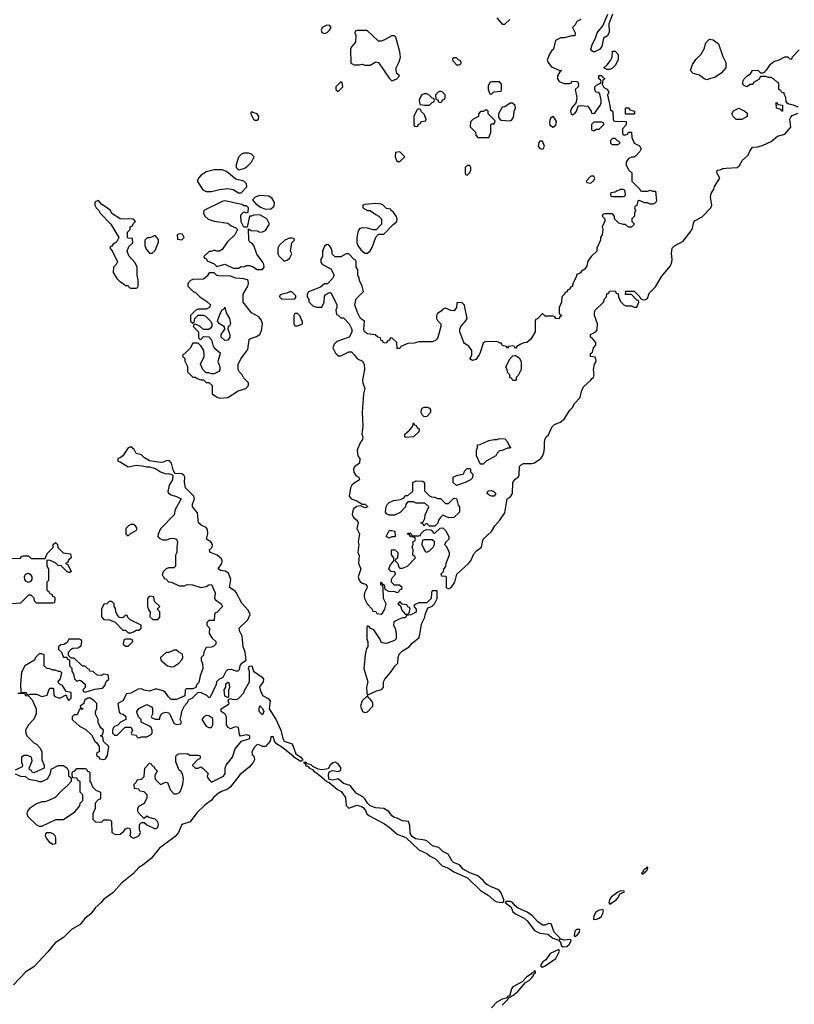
# Model space of a CAD drawing. Header units: inches. Extents: x 2380249 to 2585472, y 382747 to 546448.
# Tile 393 of 626: x 2493044 to 2498801, y 455175 to 462488. Entities that reach past the tile are written whole.
import ezdxf

# ---------------------------------------------------------------- set-up
doc = ezdxf.new("R2010")
doc.units = ezdxf.units.IN
doc.header["$MEASUREMENT"] = 0
doc.layers.add('C4495', color=7, linetype='Continuous')
doc.layers.add('C4496', color=7, linetype='Continuous')

msp = doc.modelspace()

# ---------------------------------------------------------------- linework, layer by layer
at = {"layer": 'C4495', "color": 4, "elevation": 48}
for points in [[(2494257.3, 460000), (2494254, 459990), (2494271.6, 459971.6), (2494272.7, 459952.7), (2494291.6, 459911.6), (2494292.7, 459872.7), (2494330, 459834), (2494350, 459834), (2494363.6, 459823.6), (2494390, 459814), (2494410, 459814), (2494430, 459794), (2494450, 459794), (2494474, 459770), (2494474, 459710), (2494506.4, 459686.4), (2494530, 459678), (2494590, 459681), (2494669.1, 459730.9), (2494726, 459750), (2494746, 459770), (2494746, 459790), (2494710, 459826), (2494698, 459850), (2494678, 459870), (2494668, 459890), (2494668.7, 459928.7), (2494690, 459972), (2494710.7, 460000)], [(2494531, 460000), (2494518, 459950), (2494532, 459910), (2494531.6, 459888.4), (2494523.6, 459876.4), (2494490, 459858), (2494470, 459858), (2494450, 459866), (2494430, 459866), (2494406, 459890), (2494388, 459930), (2494414.6, 459985.4), (2494414.4, 460000)], [(2495404.5, 460000), (2495412.7, 459992.7), (2495430, 459992), (2495446, 460000)], [(2495529.5, 460000), (2495556, 459970), (2495592.4, 459952.4), (2495603.8, 459930), (2495606, 459890), (2495591.7, 459810), (2495593.7, 459790), (2495610.5, 459750), (2495599.3, 459710), (2495590.6, 459570), (2495594, 459470), (2495588, 459410), (2495595.5, 459390), (2495593, 459370), (2495574.1, 459345.9), (2495552.4, 459290), (2495556.3, 459250), (2495573.1, 459230), (2495570, 459194), (2495533.3, 459166.7), (2495524.9, 459150), (2495527.1, 459127.1), (2495543.7, 459103.7), (2495564.9, 459090), (2495570.3, 459070), (2495530, 459046), (2495512.4, 459030), (2495502.4, 459010), (2495493.4, 458950), (2495508.3, 458928.3), (2495550, 458915.5), (2495590, 458890.8), (2495612, 458890), (2495632, 458870), (2495610, 458862), (2495576.4, 458876.4), (2495550, 458873.2), (2495525.8, 458854.2), (2495517, 458830), (2495515.3, 458810), (2495519.9, 458799.9), (2495527.7, 458787.7), (2495550.6, 458770), (2495557.4, 458757.4), (2495559.5, 458750), (2495550.4, 458710), (2495570.6, 458670), (2495560.4, 458610), (2495564.9, 458590), (2495556.4, 458530), (2495567.9, 458507.9), (2495561.1, 458450), (2495579.1, 458410), (2495559.5, 458350), (2495566.3, 458326.3), (2495574.9, 458314.9), (2495590, 458303.8), (2495614.6, 458294.6), (2495623.5, 458283.5), (2495626.8, 458270), (2495606.8, 458230), (2495604, 458210), (2495607.7, 458190), (2495627.3, 458150), (2495664.7, 458110), (2495670, 458094), (2495691.6, 458091.6), (2495698, 458078), (2495730, 458072), (2495740.4, 458079.6), (2495758, 458110), (2495768, 458150), (2495748, 458190), (2495746, 458270), (2495742, 458282), (2495728, 458290), (2495728.7, 458311.3), (2495734, 458310), (2495738, 458298), (2495754, 458290), (2495758, 458258), (2495784.7, 458244.7), (2495830, 458242), (2495850, 458234), (2495862, 458238), (2495870, 458254), (2495882, 458258), (2495886, 458270), (2495867.3, 458287.3), (2495828.7, 458288.7), (2495808, 458310), (2495808, 458330), (2495814.6, 458345.4), (2495838, 458370), (2495838, 458378), (2495830, 458386), (2495806, 458390), (2495788.7, 458410), (2495800.2, 458439.8), (2495826, 458470), (2495826, 458490), (2495807.3, 458512.7), (2495808, 458550), (2495831.6, 458551.6), (2495854, 458530), (2495851.6, 458488.4), (2495838, 458482), (2495834, 458470), (2495854, 458450), (2495862, 458422), (2495870, 458414), (2495890, 458414), (2495926, 458430), (2495986, 458490), (2495982, 458502), (2495966, 458510), (2495968, 458550), (2495962, 458570), (2495968, 458590), (2495966, 458610), (2495982, 458618), (2495986, 458630), (2495982, 458642), (2495950, 458646), (2495942, 458662), (2495927.3, 458667.3), (2495930, 458674), (2495950, 458674), (2495958, 458658), (2495970, 458654), (2496010, 458654), (2496022, 458658), (2496026, 458670), (2496050, 458694), (2496070, 458702), (2496099.6, 458699.6), (2496112.7, 458692.7), (2496118, 458678), (2496130, 458674), (2496168, 458712), (2496190, 458714), (2496210, 458694), (2496234, 458650), (2496234, 458630), (2496211.6, 458608.4), (2496202, 458590), (2496215.3, 458575.3), (2496236, 458530), (2496236, 458510), (2496211.3, 458450), (2496210, 458426), (2496194, 458410), (2496192.7, 458387.3), (2496174, 458370), (2496178, 458358), (2496210, 458354), (2496214, 458350), (2496214, 458270), (2496230, 458262), (2496250, 458272), (2496277.2, 458310), (2496294, 458370), (2496379.3, 458450), (2496396, 458470), (2496419.5, 458520.5), (2496438, 458542), (2496476, 458570), (2496488, 458630), (2496550, 458686), (2496576, 458730), (2496612.3, 458770), (2496650, 458826), (2496668, 458930), (2496690, 458942), (2496708, 458970), (2496708.7, 459050), (2496725.6, 459074.4), (2496748, 459090), (2496756.4, 459103.6), (2496758, 459170), (2496770, 459182), (2496788.9, 459191.1), (2496850, 459191.3), (2496870, 459196), (2496917.2, 459230), (2496930, 459246), (2496939.5, 459270), (2496945.2, 459305.2), (2496944, 459350), (2496950, 459374), (2496958, 459390), (2496974, 459406), (2496998, 459462), (2497018.4, 459481.6), (2497061.2, 459498.8), (2497090, 459522), (2497132.9, 459587.1), (2497155.3, 459610), (2497164, 459636), (2497210, 459681), (2497223.1, 459736.9), (2497236.4, 459763.6), (2497290, 459812), (2497296, 459824), (2497308, 459830), (2497313.2, 459850), (2497308, 459890), (2497315.3, 459930), (2497328, 459950), (2497327.3, 459967.3), (2497322, 459982), (2497290, 459986), (2497286, 459990), (2497286, 460000)], [(2496458, 460000), (2496434.8, 459965.2), (2496410, 459958), (2496388.7, 459968.7), (2496404.7, 459995.3), (2496404.7, 460000)], [(2492930, 458486), (2493050, 458488), (2493058, 458502), (2493070, 458506), (2493110, 458506), (2493130, 458486), (2493234, 458486), (2493250, 458526), (2493292.7, 458567.3), (2493294, 458590), (2493310, 458606), (2493326, 458590), (2493327.3, 458567.3), (2493367.3, 458527.3), (2493422, 458522), (2493426, 458490), (2493407.3, 458472.7), (2493402, 458458), (2493386, 458450), (2493402, 458442), (2493426, 458390), (2493418, 458382), (2493410, 458382), (2493394, 458390), (2493352.7, 458432.7), (2493330, 458434), (2493310, 458454), (2493271.6, 458471.6), (2493246, 458474), (2493247.3, 458432.7), (2493258, 458410), (2493258, 458322), (2493246, 458310), (2493246, 458250), (2493262, 458242), (2493267.3, 458227.3), (2493282, 458222), (2493287.3, 458207.3), (2493302, 458202), (2493306, 458190), (2493302, 458158), (2493290, 458154), (2493170, 458154), (2493154, 458170), (2493152.7, 458192.7), (2493130, 458214), (2493110, 458214), (2493050, 458154), (2492986, 458150)], [(2493010, 456886), (2493050, 456868.7), (2493087.3, 456867.3), (2493110, 456846), (2493170, 456838), (2493188.9, 456828.9), (2493210, 456828.7), (2493252, 456850), (2493274, 456890), (2493278, 456922), (2493330, 456948), (2493370, 456948), (2493398, 456930), (2493406, 456910), (2493406, 456870), (2493422, 456862), (2493426, 456850), (2493426, 456830), (2493400.4, 456799.6), (2493356.4, 456763.6), (2493308.9, 456711.1), (2493254.6, 456685.4), (2493230, 456678), (2493210, 456678), (2493170, 456664.7), (2493118, 456630), (2493102, 456610), (2493098, 456590), (2493106, 456570), (2493170, 456508), (2493190, 456498), (2493210, 456498), (2493312.7, 456547.3), (2493370, 456548.7), (2493454.4, 456605.6), (2493492, 456650), (2493494, 456670), (2493514, 456690), (2493514, 456730), (2493494, 456750), (2493494, 456830), (2493478, 456838), (2493470, 456854), (2493438, 456858), (2493434, 456890), (2493438, 456902), (2493452.7, 456907.3), (2493470, 456926), (2493530, 456926), (2493542, 456922), (2493547.3, 456907.3), (2493562, 456902), (2493566, 456890), (2493566, 456830), (2493576.4, 456816.4), (2493586, 456790), (2493610, 456766), (2493646, 456750), (2493646, 456710), (2493642, 456698), (2493627.3, 456692.7), (2493606, 456670), (2493606, 456630), (2493588, 456590), (2493588, 456550), (2493608, 456530), (2493652, 456528), (2493670, 456546), (2493710, 456546), (2493722, 456542), (2493726, 456530), (2493728, 456450), (2493756.4, 456436.4), (2493790, 456438), (2493818.8, 456461.2), (2493830, 456478), (2493850, 456486), (2493862, 456482), (2493868, 456450), (2493862, 456430), (2493870, 456418), (2493890, 456409), (2493910, 456415.3), (2493932, 456430), (2493942, 456450), (2493934, 456470), (2493934, 456510), (2493950, 456526), (2493970, 456526), (2493988.4, 456508.4), (2494050, 456478), (2494070, 456488), (2494076, 456510), (2494071, 456530), (2494050.6, 456550.6), (2494003.6, 456563.6), (2493990, 456572), (2493970, 456554), (2493930, 456594), (2493922, 456610), (2493922, 456630), (2493930, 456646), (2493972, 456670), (2493991.3, 456710), (2493992, 456730), (2493970, 456754), (2493938, 456758), (2493930, 456774), (2493898, 456778), (2493894, 456810), (2493912.7, 456827.3), (2493918, 456842), (2493950, 456846), (2493970, 456866), (2493974, 456930), (2494010, 456966), (2494022, 456962), (2494026, 456950), (2494042, 456942), (2494046, 456930), (2494066, 456910), (2494048.4, 456871.6), (2494050, 456846), (2494090, 456808), (2494130, 456826), (2494142, 456822), (2494164.7, 456764.7), (2494190, 456738), (2494210, 456738), (2494231.1, 456748.9), (2494244.7, 456770), (2494258, 456810), (2494261, 456850), (2494256.9, 456876.9), (2494243.6, 456903.6), (2494230, 456914), (2494203.6, 456976.4), (2494205.4, 457014.6), (2494210, 457026), (2494225.4, 457034.6), (2494290, 457038), (2494310, 457026), (2494370, 457026), (2494382, 457022), (2494386, 457010), (2494382, 456998), (2494367.3, 456992.7), (2494328.4, 456951.6), (2494328.4, 456948.4), (2494350, 456928), (2494371.6, 456928.4), (2494390, 456938), (2494406, 456930), (2494446, 456890), (2494438, 456870), (2494440.4, 456860.4), (2494456.4, 456836.4), (2494470, 456826), (2494558, 456870), (2494571, 456890), (2494571.3, 456930), (2494578, 456950), (2494624.7, 457010), (2494646.4, 457073.6), (2494692, 457130), (2494754, 457150), (2494754, 457170), (2494730, 457176), (2494686, 457166), (2494678, 457178), (2494670, 457232), (2494644.7, 457235.3), (2494610, 457222), (2494594, 457230), (2494582, 457250), (2494582, 457310), (2494571.1, 457331.1), (2494542, 457350), (2494542, 457370), (2494596.9, 457403.1), (2494602, 457410), (2494594, 457430), (2494598, 457442), (2494610, 457446), (2494630, 457438), (2494659.6, 457440.4), (2494670, 457446), (2494710, 457488), (2494714.4, 457505.6), (2494752, 457570), (2494752, 457650), (2494744.7, 457670), (2494750, 457686), (2494770, 457688), (2494782, 457650), (2494845.3, 457605.3), (2494856.2, 457590), (2494854, 457570), (2494827.5, 457532.5), (2494832, 457510), (2494850, 457468.7), (2494890, 457446.6), (2494906.6, 457430), (2494899.3, 457370), (2494950, 457288.7), (2494984.5, 457210), (2494999.3, 457150), (2495010, 457129.2), (2495070, 457109), (2495096, 457036), (2495133.2, 457010), (2495148.7, 456990), (2495139.3, 456980.7), (2495130, 456980.7), (2495081, 457010), (2495077.3, 457017.3), (2495001.1, 457081.1), (2494954, 457110), (2494938.8, 457130), (2494930, 457162), (2494910, 457162), (2494907, 457130), (2494870, 457090.7), (2494850, 457090.7), (2494830, 457100.7), (2494810, 457104), (2494790, 457084), (2494769, 457050), (2494772.7, 457030), (2494786, 457010), (2494789.4, 456990), (2494778.4, 456970), (2494750, 456937.1), (2494680.4, 456879.6), (2494610, 456790.5), (2494590, 456773), (2494544.4, 456755.6), (2494519.6, 456740.4), (2494487.3, 456712.7), (2494470, 456690.8), (2494422.8, 456657.2), (2494361.7, 456598.3), (2494310.9, 456529.1), (2494250, 456510.8), (2494223.5, 456450), (2494199.6, 456420.4), (2494084.2, 456335.8), (2494021, 456259), (2493961.2, 456210), (2493929.7, 456190.3), (2493890, 456147.7), (2493803.6, 456076.4), (2493737.4, 456002.6), (2493666, 455954), (2493649.4, 455930), (2493606.9, 455893.1), (2493573.9, 455846.1), (2493528.6, 455811.4), (2493492.7, 455767.3), (2493428.6, 455731.4), (2493370, 455670.4), (2493308.3, 455631.7), (2493254.6, 455565.4), (2493150, 455452.7), (2493090, 455415.5), (2492999.5, 455320.5)], [(2493030, 457486), (2493070, 457486), (2493082, 457482), (2493088.4, 457468.4), (2493110, 457466), (2493136.4, 457436.4), (2493168, 457370), (2493167.3, 457332.7), (2493150, 457294), (2493109.1, 457250.9), (2493088.7, 457210), (2493089.1, 457189.1), (2493098, 457170), (2493150, 457118), (2493168.4, 457108.4), (2493196.4, 457076.4), (2493208, 457050), (2493208, 456990), (2493226, 456950), (2493226, 456930), (2493150, 456894), (2493138, 456898), (2493134, 456910), (2493118, 456918), (2493114, 456930), (2493136.9, 456983.1), (2493132, 457010), (2493103.6, 457023.6), (2493076.4, 457023.6), (2493058, 457010), (2493058, 456970), (2493066, 456950), (2493062, 456938), (2493010, 456914)], [(2496631.2, 455168.8), (2496673.2, 455210), (2496676.4, 455223.6), (2496695.3, 455230), (2496701.2, 455238.8), (2496710, 455241), (2496745.2, 455270), (2496804, 455336), (2496830, 455351.3), (2496848.7, 455370), (2496862, 455390), (2496862, 455398), (2496878, 455410), (2496878, 455418), (2496870, 455426), (2496865.4, 455414.6), (2496854, 455410), (2496854, 455406), (2496850, 455408), (2496842, 455398), (2496810, 455377.2), (2496779.1, 455340.9), (2496710, 455305.2), (2496700.5, 455290), (2496684.7, 455235.3), (2496675.3, 455235.3), (2496658.5, 455221.5), (2496630, 455213.6), (2496591, 455190), (2496550.9, 455149.1)]]:
    msp.add_lwpolyline(points, dxfattribs=at)
for points in [[(2496730, 459808), (2496708.7, 459808.7), (2496702, 459822), (2496686, 459830), (2496686, 459850), (2496668.4, 459868.4), (2496667.3, 459887.3), (2496658, 459910), (2496688.9, 459971.1), (2496708.7, 459991.3), (2496730, 459994), (2496756.9, 459976.9), (2496772, 459950), (2496771.3, 459890), (2496750, 459846), (2496734, 459830), (2496734, 459810)], [(2496050, 459538), (2496038, 459550), (2496028, 459570), (2496030, 459594), (2496036.4, 459603.6), (2496050, 459611.3), (2496074, 459610), (2496090, 459602), (2496098, 459590), (2496098, 459570), (2496070, 459542)], [(2495910, 459386), (2495906, 459390), (2495906, 459410), (2495940.4, 459439.6), (2495966, 459470), (2495970, 459494), (2495978, 459478), (2495990, 459474), (2495998, 459458), (2496012, 459450), (2496010, 459426), (2495970, 459388.7)], [(2496470, 459186), (2496466, 459190), (2496438, 459250), (2496438, 459290), (2496446, 459310), (2496446, 459330), (2496467.3, 459332.7), (2496530, 459362), (2496570, 459371.3), (2496590, 459371.3), (2496610, 459378), (2496650, 459374), (2496670, 459354), (2496682, 459322), (2496692, 459310), (2496690, 459306), (2496670, 459306), (2496630, 459288), (2496610, 459286), (2496591.6, 459268.4), (2496582, 459250), (2496511.6, 459208.4), (2496490, 459186)], [(2493870, 459315.3), (2493850, 459308), (2493810.7, 459249.3), (2493790, 459234), (2493774, 459230), (2493774, 459210), (2493790, 459204.7), (2493850, 459166), (2493910, 459178.8), (2493955.3, 459175.3), (2493990, 459166), (2494010, 459166.8), (2494053.7, 459153.7), (2494090, 459131), (2494130, 459116), (2494150, 459117.3), (2494174, 459110), (2494182, 459102), (2494179.1, 459070), (2494154, 459030), (2494144.5, 458984.5), (2494150.8, 458970.8), (2494170, 458958), (2494210, 458946.8), (2494244.7, 458930), (2494201, 458850), (2494192, 458810), (2494090, 458706), (2494072.7, 458667.3), (2494072, 458650), (2494079.6, 458639.6), (2494105.4, 458625.4), (2494134.6, 458625.4), (2494170, 458638), (2494195.3, 458635.3), (2494210.7, 458630.7), (2494218, 458610), (2494211.3, 458570), (2494211.3, 458530), (2494202, 458510), (2494202, 458430), (2494190, 458418), (2494150, 458418), (2494134, 458410), (2494110, 458386), (2494102, 458362), (2494112.7, 458352.7), (2494118, 458338), (2494130, 458334), (2494150, 458314), (2494171.6, 458311.6), (2494230, 458282), (2494270, 458282), (2494290, 458292), (2494328.4, 458291.6), (2494390, 458271.3), (2494430, 458278), (2494450, 458291.3), (2494470, 458292), (2494498, 458230), (2494492, 458190), (2494499.6, 458179.6), (2494542, 458150), (2494551, 458130), (2494510, 458086), (2494498, 458082), (2494492.7, 458067.3), (2494490, 458026), (2494450, 458026), (2494434, 458010), (2494434, 457990), (2494454, 457970), (2494452, 457930), (2494475.3, 457895.3), (2494502, 457870), (2494502, 457850), (2494490, 457838), (2494470, 457828), (2494430, 457826), (2494412, 457790), (2494411.6, 457768.4), (2494394, 457750), (2494394, 457730), (2494403.6, 457703.6), (2494404.7, 457670), (2494385.4, 457614.6), (2494376, 457564), (2494362, 457550), (2494352.7, 457527.3), (2494330, 457518), (2494282, 457518), (2494274, 457510), (2494272.7, 457467.3), (2494210, 457438), (2494170, 457438), (2494150, 457458), (2494128.7, 457490), (2494110, 457504), (2494065.4, 457514.6), (2494050, 457515.3), (2494010, 457502), (2493970, 457508), (2493950, 457518), (2493925.4, 457514.6), (2493870, 457486), (2493838, 457482), (2493812, 457430), (2493774, 457410), (2493784.7, 457344.7), (2493790, 457334), (2493814, 457330), (2493832, 457312), (2493832, 457290), (2493794, 457270), (2493772.7, 457247.3), (2493750, 457238), (2493742, 457230), (2493734, 457210), (2493734, 457190), (2493750, 457174), (2493770, 457174), (2493827.3, 457232.7), (2493870, 457234), (2493882, 457210), (2493874, 457190), (2493878, 457178), (2493910, 457174), (2493918, 457158), (2493930, 457154), (2493950, 457162), (2493990, 457162), (2494020.4, 457179.6), (2494028, 457190), (2494028.7, 457210), (2494022, 457230), (2494010, 457242), (2493948, 457270), (2493948, 457290), (2493928, 457310), (2493916.4, 457336.4), (2493915.3, 457350), (2493930, 457371.3), (2493990, 457402), (2494023.6, 457383.6), (2494031.1, 457371.1), (2494032, 457330), (2494022, 457310), (2494024.7, 457304.7), (2494050, 457292), (2494086, 457294), (2494086, 457306), (2494095.3, 457330), (2494110, 457341), (2494130, 457344), (2494150, 457338.8), (2494161, 457330), (2494190, 457262), (2494210, 457254), (2494242, 457258), (2494246, 457270), (2494238, 457290), (2494248, 457330), (2494248.4, 457351.6), (2494268.4, 457391.6), (2494290, 457414), (2494302, 457438), (2494326, 457450), (2494370, 457494), (2494391.6, 457491.6), (2494431.6, 457471.6), (2494450, 457454), (2494462, 457458), (2494507.3, 457552.7), (2494508.4, 457571.6), (2494526, 457590), (2494555.3, 457604.7), (2494578, 457650), (2494590, 457662), (2494616.4, 457663.6), (2494650, 457652), (2494667.3, 457652.7), (2494678, 457662), (2494682, 457690), (2494695.3, 457710), (2494728.4, 457731.6), (2494719.5, 457790), (2494706, 457830), (2494697.2, 457910), (2494678, 457950), (2494675.3, 457970), (2494740.9, 458030), (2494758, 458070), (2494741.5, 458101.5), (2494695.3, 458155.3), (2494654, 458234), (2494644.8, 458244.8), (2494602.7, 458270), (2494613.6, 458330), (2494596.2, 458376.2), (2494571.5, 458391.5), (2494536.2, 458396.2), (2494519.3, 458410), (2494545.6, 458450), (2494549.5, 458470), (2494543.3, 458483.3), (2494511.6, 458511.6), (2494462, 458530), (2494458, 458538), (2494454, 458550), (2494476, 458570), (2494477.2, 458590), (2494464, 458610), (2494433.2, 458630), (2494443.6, 458670), (2494441, 458701), (2494430, 458717), (2494393.6, 458733.6), (2494373.2, 458750), (2494364.8, 458824.8), (2494329.5, 458870), (2494329.5, 458890), (2494342.6, 458930), (2494337.4, 458950), (2494276, 459010), (2494269.2, 459050), (2494272.3, 459090), (2494264.1, 459104.1), (2494250, 459114.5), (2494198, 459118), (2494184.8, 459144.8), (2494173.6, 459193.6), (2494154.2, 459214.2), (2494132.1, 459212.1), (2494110, 459200.7), (2494090, 459198.4), (2494010, 459212.7), (2493972.7, 459232.7), (2493950, 459255.3), (2493910, 459266), (2493894.6, 459294.6)], [(2496290, 459028), (2496266, 459050), (2496266, 459090), (2496290, 459102), (2496346, 459114), (2496350, 459134), (2496370, 459154), (2496390, 459154), (2496394, 459150), (2496394, 459130), (2496411.6, 459111.6), (2496410, 459086), (2496394, 459070), (2496354, 459050)], [(2496210, 458894), (2496230, 458894), (2496270, 458934), (2496290, 458932), (2496303.6, 458883.6), (2496312, 458870), (2496312, 458830), (2496272, 458790), (2496232.7, 458787.3), (2496190, 458808), (2496170, 458788), (2496158, 458770), (2496151.6, 458748.4), (2496130, 458726), (2496090, 458726), (2496070, 458746), (2496058, 458742), (2496050, 458726), (2496042, 458742), (2496026, 458750), (2496042, 458758), (2496056.4, 458783.6), (2496058, 458810), (2496086, 458870), (2496056.4, 458896.4), (2495990, 458898), (2495970, 458906), (2495930, 458906), (2495914, 458890), (2495911.1, 458868.9), (2495871.1, 458828.9), (2495830, 458808), (2495790, 458808), (2495770, 458818), (2495762, 458830), (2495768, 458870), (2495778, 458890), (2495790, 458902), (2495823.1, 458916.9), (2495875.3, 458924.7), (2495902, 458938), (2495910, 458954), (2495930, 458954), (2495950, 458974), (2495962, 458978), (2495966, 458990), (2495966, 459050), (2495990, 459062), (2496039.6, 459059.6), (2496054, 459050), (2496054, 458990), (2496090, 458952), (2496103.6, 458943.6), (2496130, 458942), (2496150, 458932), (2496171.6, 458931.6)], [(2496550, 458948.7), (2496530, 458958), (2496518, 458970), (2496526, 458990), (2496550, 458991.3), (2496570, 458982), (2496582, 458970), (2496570, 458949)], [(2493890, 458738), (2493870, 458738), (2493854, 458730), (2493834, 458710), (2493834, 458670), (2493850, 458654), (2493867.3, 458672.7), (2493910, 458694), (2493918, 458710), (2493906, 458730)], [(2495790, 458638), (2495768, 458650), (2495790, 458694), (2495810, 458694), (2495832, 458690), (2495834, 458650), (2495830, 458648), (2495810, 458648)], [(2496110, 458626), (2496050, 458626), (2496038, 458622), (2496034, 458590), (2496058, 458538), (2496070, 458534), (2496090, 458542), (2496118, 458570), (2496126, 458590), (2496126, 458610)], [(2493110, 458308), (2493090, 458318), (2493082, 458330), (2493079, 458350), (2493088, 458370), (2493110, 458378), (2493122, 458370), (2493134, 458350), (2493134, 458330), (2493123.6, 458316.4)], [(2494010, 458206), (2493994, 458190), (2493994, 458130), (2494003.6, 458103.6), (2494014, 458090), (2494012.7, 458052.7), (2494032.7, 458032.7), (2494070, 458034), (2494086, 458050), (2494086, 458090), (2494066, 458110), (2494086, 458130), (2494047.3, 458167.3), (2494042, 458202)], [(2496146, 458246), (2496110, 458246), (2496104.7, 458230), (2496102, 458190), (2496070, 458158), (2496010, 458158), (2495978, 458142), (2495974, 458130), (2495992, 458110), (2495990, 458088), (2495950, 458068), (2495918, 458062), (2495910, 458046), (2495890, 458046), (2495863.6, 458036.4), (2495825.4, 458014.6), (2495822, 457990), (2495834, 457970), (2495842, 457930), (2495842, 457890), (2495830, 457878), (2495770, 457855.3), (2495740.4, 457860.4), (2495730, 457866), (2495722, 457890), (2495675.3, 457955.3), (2495648, 457968), (2495642, 457982), (2495630, 457986), (2495623.6, 457976.4), (2495624.7, 457890), (2495631.6, 457868.4), (2495632, 457830), (2495622.8, 457817.2), (2495611.1, 457771.1), (2495601, 457670), (2495631.3, 457570), (2495621, 457530), (2495625.4, 457485.4), (2495630, 457474), (2495650, 457482), (2495696.5, 457503.5), (2495726, 457510), (2495740.4, 457519.6), (2495748, 457530), (2495749, 457570), (2495759, 457590), (2495800.9, 457639.1), (2495834, 457690), (2495854, 457710), (2495856, 457750), (2495864.8, 457775.2), (2495890, 457800.7), (2495939, 457830), (2495961.5, 457858.5), (2496010, 457898), (2496018.9, 457921.1), (2496024.5, 457970), (2496034, 458006), (2496055.3, 458050), (2496058, 458070), (2496073.6, 458106.4), (2496081.2, 458118.8), (2496110, 458132), (2496128, 458150), (2496148, 458190)], [(2493730, 458166), (2493710, 458166), (2493691.6, 458148.4), (2493670, 458146), (2493652, 458110), (2493652.7, 458052.7), (2493670, 458034), (2493711.6, 458031.6), (2493752.7, 458012.7), (2493810, 457954), (2493830, 457954), (2493850, 457934), (2493870, 457934), (2493890, 457942), (2493910, 457954), (2493930, 457954), (2493946, 457970), (2493946, 457990), (2493866, 458030), (2493847.3, 458047.3), (2493842, 458062), (2493830, 458066), (2493810, 458046), (2493787.3, 458047.3), (2493768.4, 458068.4), (2493758, 458090), (2493756.4, 458116.4), (2493746, 458130), (2493746, 458150)], [(2495870, 458166), (2495854, 458150), (2495874, 458134), (2495883.6, 458103.6), (2495910, 458074), (2495930, 458074), (2495938, 458082), (2495946, 458110), (2495942, 458122), (2495930, 458126), (2495922, 458142), (2495886, 458146)], [(2493490, 457886), (2493410, 457886), (2493398, 457862), (2493371.6, 457848.4), (2493350, 457846), (2493334, 457830), (2493334, 457810), (2493354, 457790), (2493370, 457754), (2493394, 457754), (2493398, 457738), (2493414, 457734), (2493414, 457690), (2493431.6, 457671.6), (2493432, 457650), (2493444.7, 457630), (2493451.6, 457591.6), (2493470, 457574), (2493490, 457582), (2493499.6, 457579.6), (2493530, 457554), (2493532, 457528), (2493514, 457510), (2493518, 457498), (2493530, 457494), (2493570, 457504.7), (2493603.1, 457516.9), (2493656.4, 457523.6), (2493666, 457530), (2493676.4, 457543.6), (2493687.3, 457572.7), (2493706, 457590), (2493702, 457622), (2493670, 457626), (2493650, 457618), (2493620.4, 457620.4), (2493590, 457646), (2493566, 457650), (2493562, 457662), (2493550, 457666), (2493530, 457686), (2493510, 457686), (2493450, 457746), (2493426, 457746), (2493406, 457766), (2493406, 457790), (2493427.3, 457812.7), (2493440.4, 457819.6), (2493476.4, 457823.6), (2493502, 457838), (2493506, 457870), (2493502, 457882)], [(2493870, 457886), (2493830, 457886), (2493818, 457882), (2493814, 457850), (2493830, 457834), (2493850, 457834), (2493886, 457870), (2493882, 457882)], [(2493210, 457778), (2493190, 457778), (2493162, 457750), (2493154, 457730), (2493082, 457690), (2493056.9, 457643.1), (2493050.6, 457550), (2493054, 457494), (2493091.1, 457491.1), (2493098, 457478), (2493110, 457474), (2493122, 457478), (2493170, 457478), (2493210, 457461), (2493248.7, 457471.3), (2493263.1, 457516.9), (2493270, 457522), (2493290, 457522), (2493295.3, 457515.3), (2493296.9, 457476.9), (2493302.8, 457462.8), (2493330, 457451.3), (2493348.4, 457451.6), (2493390, 457474), (2493398, 457450), (2493410, 457432), (2493428, 457450), (2493426, 457490), (2493390, 457498), (2493362, 457542), (2493346, 457550), (2493328.4, 457568.4), (2493347.3, 457592.7), (2493356.4, 457636.4), (2493347.3, 457647.3), (2493332.7, 457647.3), (2493310, 457658), (2493290, 457658), (2493267.3, 457667.3), (2493248.4, 457668.4), (2493226, 457690), (2493226, 457770)], [(2494210, 457806), (2494190, 457806), (2494151.6, 457788.4), (2494132.7, 457787.3), (2494092, 457750), (2494094, 457730), (2494142, 457690), (2494170, 457681), (2494190, 457684.7), (2494226, 457710), (2494250, 457734), (2494258, 457750), (2494254.6, 457774.6), (2494226, 457790)], [(2494590, 457566), (2494574, 457550), (2494574, 457530), (2494562, 457510), (2494566.4, 457466.4), (2494590, 457454), (2494598, 457462), (2494598, 457510), (2494606, 457530), (2494602, 457562)], [(2493570, 457448), (2493550, 457448), (2493525.4, 457434.6), (2493522, 457410), (2493494, 457390), (2493498, 457378), (2493510, 457374), (2493512.7, 457367.3), (2493490, 457366), (2493474, 457330), (2493470, 457326), (2493450, 457326), (2493434, 457310), (2493434, 457290), (2493490, 457242), (2493535.3, 457215.3), (2493576.9, 457176.9), (2493602, 457130), (2493616.9, 457116.9), (2493634, 457090), (2493634, 457050), (2493618, 457042), (2493614, 457030), (2493618, 457018), (2493632.7, 457012.7), (2493638, 456998), (2493670, 456994), (2493682, 456998), (2493696.4, 457023.6), (2493706, 457090), (2493667.3, 457127.3), (2493662, 457162), (2493646, 457170), (2493662, 457178), (2493666, 457210), (2493647.3, 457227.3), (2493640.4, 457240.4), (2493628.4, 457268.4), (2493628, 457290), (2493608, 457330), (2493608.4, 457351.6), (2493618, 457370), (2493618, 457410), (2493598, 457430)], [(2495630, 457466), (2495590.7, 457429.3), (2495576, 457390), (2495590.9, 457350.9), (2495610, 457342.8), (2495630, 457346.8), (2495669.2, 457390), (2495669.2, 457410), (2495663.2, 457423.2), (2495650, 457442), (2495638, 457450)], [(2494850, 457326), (2494825.2, 457350), (2494824, 457370), (2494830, 457391.3), (2494850, 457372), (2494858, 457350)], [(2494430, 457319), (2494412, 457310), (2494398, 457290), (2494430, 457242), (2494450, 457231.3), (2494470, 457232), (2494479, 457250), (2494479, 457299), (2494450, 457318)], [(2495170, 456972.7), (2495154, 456970), (2495164.7, 456964.7), (2495170, 456947.3), (2495183.5, 456943.5), (2495196, 456936), (2495198, 456930), (2495219.9, 456919.9), (2495226.8, 456910), (2495275.2, 456875.2), (2495326, 456830), (2495343.5, 456823.5), (2495406.8, 456770), (2495434.6, 456754.6), (2495466.8, 456710), (2495471.3, 456651.3), (2495490, 456632), (2495550, 456654.8), (2495584.5, 456644.5), (2495595.9, 456635.9), (2495613.7, 456613.7), (2495624.7, 456590), (2495638, 456578), (2495754.6, 456514.6), (2495790.4, 456490.4), (2495850, 456438), (2495913, 456413), (2496010, 456322.8), (2496070, 456294.8), (2496095.2, 456275.2), (2496134.9, 456254.9), (2496183.8, 456203.8), (2496230, 456187.3), (2496270, 456158.8), (2496373.2, 456113.2), (2496470, 456021), (2496525.2, 455985.2), (2496568.2, 455948.2), (2496590, 455937.3), (2496630, 455932), (2496642, 455938), (2496642, 455950), (2496622.7, 456002.7), (2496605.6, 456025.6), (2496547, 456047), (2496521.2, 456061.2), (2496509, 456070), (2496490, 456095.3), (2496450, 456129), (2496390, 456152.7), (2496339.3, 456179.3), (2496311.9, 456211.9), (2496269.5, 456229.5), (2496258.9, 456238.9), (2496229.5, 456289.5), (2496189.5, 456309.5), (2496158.9, 456338.9), (2496112.5, 456352.5), (2496070, 456389.2), (2496055.1, 456395.1), (2495984.8, 456404.8), (2495960.5, 456420.5), (2495947, 456447), (2495944, 456504), (2495933.2, 456533.2), (2495890, 456538), (2495850, 456558), (2495830, 456562), (2495810, 456574), (2495787.5, 456607.5), (2495750, 456629.4), (2495690, 456633.2), (2495649.3, 456649.3), (2495629.3, 456669.3), (2495610, 456702), (2495595.1, 456715.1), (2495543.9, 456743.9), (2495499.3, 456799.3), (2495450, 456814), (2495410, 456848.7), (2495370, 456839), (2495344, 456844), (2495339, 456870), (2495342.7, 456897.3), (2495350, 456904.7), (2495368.4, 456911.6), (2495410, 456904.7), (2495428.7, 456911.3), (2495434, 456930), (2495410, 456961.2), (2495390, 456972.3), (2495370.9, 456969.1), (2495351.3, 456950), (2495336.9, 456923.1), (2495290, 456917.2), (2495262, 456922), (2495222, 456942), (2495210, 456952.7), (2495181.2, 456961.2)], [(2493290, 456362), (2493270, 456375.3), (2493244, 456410), (2493235.3, 456430), (2493238, 456442), (2493246, 456450), (2493271.1, 456451.1), (2493290, 456444.7), (2493304.7, 456430), (2493311.3, 456410), (2493310, 456366)], [(2497713.6, 456193.6), (2497702, 456190), (2497698, 456182), (2497690, 456182), (2497678, 456170), (2497678, 456162), (2497664.7, 456150), (2497670, 456142), (2497686, 456150), (2497686, 456154), (2497690, 456152), (2497696.5, 456163.5), (2497708, 456170)], [(2497510, 456019), (2497490, 456008.7), (2497441, 455970), (2497428.2, 455951.8), (2497422.8, 455930), (2497430, 455918), (2497477.2, 455950), (2497495.1, 455970), (2497504, 455996), (2497538, 456010), (2497536.4, 456016.4)], [(2496690, 455939), (2496662, 455938), (2496652, 455930), (2496697.3, 455897.3), (2496710, 455862.8), (2496728.2, 455848.2), (2496794.6, 455814.6), (2496816.1, 455796.1), (2496870, 455724), (2496910, 455704), (2496970, 455694.8), (2497006, 455666), (2497050, 455652), (2497058, 455658), (2497052, 455650), (2497062, 455642), (2497071, 455610), (2497081.1, 455601.1), (2497110, 455605.3), (2497130, 455622), (2497142, 455650), (2497135.5, 455655.5), (2497090, 455651.6), (2497060.2, 455660.2), (2497057.2, 455670), (2497016, 455710), (2496993.2, 455773.2), (2496974, 455774), (2496950, 455762.7), (2496930, 455762.7), (2496893.2, 455790), (2496854, 455834), (2496810, 455862.7), (2496749.3, 455889.3), (2496725.6, 455905.6), (2496708, 455930)], [(2497378, 455878), (2497347.1, 455872.9), (2497324, 455856), (2497310.7, 455830), (2497307.7, 455807.7), (2497310, 455804.7), (2497330, 455807.7), (2497350, 455814), (2497369.2, 455830), (2497379.3, 455850), (2497382, 455870)], [(2497206, 455730), (2497182, 455730), (2497170, 455718), (2497164.5, 455684.5), (2497170, 455678), (2497190, 455691.3), (2497204, 455710)], [(2497050, 455582), (2496987.7, 455552.3), (2496954, 455506), (2496931.3, 455490), (2496918, 455470), (2496918, 455458), (2496930, 455452), (2496950, 455461), (2497030, 455516), (2497056, 455570)]]:
    msp.add_lwpolyline(points, close=True, dxfattribs=at)
at = {"layer": 'C4496', "color": 4, "elevation": 48}
for points in [[(2497214, 462490), (2497185.4, 462474.6), (2497172, 462450), (2497152, 462430), (2497172, 462390), (2497171.1, 462368.9), (2497148.4, 462368.4), (2497090, 462354), (2497065.4, 462354.6), (2497025.4, 462334.6), (2497012, 462270), (2496999.6, 462260.4), (2496983.6, 462236.4), (2496964.7, 462190), (2496971.3, 462170), (2496996.9, 462136.9), (2497052.7, 462112.7), (2497074, 462110), (2497058, 462102), (2497042, 462070), (2497042, 462050), (2497054, 462030), (2497090, 462014), (2497130, 462014), (2497142, 462018), (2497148.7, 462031.3), (2497190.6, 462030), (2497197.3, 462010), (2497196, 461990), (2497172, 461970), (2497184, 461910), (2497181, 461879), (2497176, 461864), (2497170, 461862), (2497146, 461830), (2497138, 461810), (2497142, 461790), (2497150, 461782), (2497170, 461792), (2497182, 461810), (2497195.3, 461844.7), (2497208.9, 461851.1), (2497266.4, 461846.4), (2497292, 461810), (2497294, 461794), (2497310, 461792), (2497320.4, 461799.6), (2497359, 461850), (2497365.2, 461870), (2497365.2, 461890), (2497356.4, 461936.4), (2497347.3, 461947.3), (2497326, 461950), (2497318, 461970), (2497318, 461990), (2497330, 462002), (2497362, 462018), (2497366, 462030), (2497362, 462042), (2497348.4, 462048.4), (2497347.3, 462072.7), (2497370, 462074), (2497378, 462058), (2497390, 462054), (2497390, 462046), (2497378, 462042), (2497374, 462010), (2497384.7, 461984.7), (2497411.1, 461971.1), (2497422, 461950), (2497412, 461928), (2497431.3, 461850), (2497434, 461814), (2497446, 461814), (2497452.7, 461807.3), (2497454, 461750), (2497458, 461738), (2497470, 461734), (2497552.7, 461732.7), (2497552.7, 461707.3), (2497523.6, 461676.4), (2497523.6, 461643.6), (2497530, 461634), (2497550, 461634), (2497562, 461638), (2497570, 461654), (2497590, 461654), (2497592.7, 461612.7), (2497612, 461570), (2497651, 461551), (2497662, 461530), (2497652, 461510), (2497623.6, 461476.4), (2497610, 461468), (2497590, 461468), (2497566.4, 461453.6), (2497552, 461430), (2497552, 461410), (2497570, 461374), (2497594, 461350), (2497594, 461290), (2497654, 461230), (2497658, 461218), (2497670, 461214), (2497710, 461214), (2497730, 461222), (2497750, 461214), (2497770, 461214), (2497776.9, 461143.1), (2497770, 461128), (2497750, 461118), (2497730, 461118), (2497710, 461128), (2497688.4, 461128.4), (2497650, 461146), (2497638, 461142), (2497631.6, 461108.4), (2497618, 461102), (2497614, 461090), (2497622, 461070), (2497614, 461050), (2497614, 461030), (2497594, 461010), (2497594, 460990), (2497614, 460970), (2497590, 460946), (2497570, 460946), (2497547.3, 460967.3), (2497532.7, 460967.3), (2497498, 460978), (2497466, 461010), (2497466, 461030), (2497450, 461046), (2497390, 461046), (2497378, 461042), (2497374, 461030), (2497394, 461010), (2497392.7, 460992.7), (2497372, 460950), (2497378, 460930), (2497372, 460890), (2497362, 460870), (2497362, 460850), (2497334, 460790), (2497334, 460770), (2497291.6, 460728.4), (2497266.4, 460693.6), (2497259.6, 460660.4), (2497243.6, 460636.4), (2497219.6, 460620.4), (2497210.9, 460609.1), (2497184.7, 460595.3), (2497178, 460570), (2497154, 460530), (2497152.7, 460507.3), (2497138, 460502), (2497132.7, 460487.3), (2497118, 460482), (2497112.7, 460467.3), (2497098, 460462), (2497094, 460450), (2497074, 460430), (2497072, 460390), (2497054, 460350), (2497054, 460310), (2497058, 460298), (2497070, 460294), (2497071.3, 460288.7), (2497058, 460282), (2497052.7, 460267.3), (2497028.4, 460268.4), (2497022, 460282), (2497010, 460286), (2496950, 460286), (2496930, 460306), (2496892.7, 460267.3), (2496878, 460262), (2496874, 460250), (2496874, 460170), (2496843.6, 460116.4), (2496814, 460090), (2496790, 460088), (2496763.6, 460076.4), (2496738, 460062), (2496730, 460046), (2496722, 460062), (2496710, 460066), (2496678, 460062), (2496670, 460048), (2496662, 460062), (2496630, 460068), (2496626, 460086), (2496614, 460086), (2496590, 460098), (2496503.6, 460096.4), (2496490, 460086), (2496464.7, 460010), (2496458, 460000)], [(2496590, 462502), (2496630, 462454), (2496650, 462454), (2496686, 462490)], [(2497450.8, 462530), (2497422, 462458), (2497424.7, 462395.3), (2497412.7, 462367.3), (2497382, 462350), (2497371.3, 462290), (2497354.4, 462265.6), (2497310, 462246), (2497296.4, 462256.4), (2497288, 462270), (2497301.2, 462310), (2497324, 462350), (2497335.3, 462390), (2497377.5, 462442.5), (2497415.3, 462530)], [(2498830, 461838), (2498794.6, 461854.6), (2498760.4, 461860.4), (2498747.3, 461867.3), (2498740.4, 461880.4), (2498738, 461910), (2498726, 461934), (2498726, 461946), (2498708.4, 461948.4), (2498702, 461962), (2498686, 461970), (2498686, 462010), (2498682, 462022), (2498670, 462026), (2498646, 462050), (2498630, 462058), (2498610, 462058), (2498590, 462066), (2498550, 462066), (2498536.9, 462043.1), (2498498, 462022), (2498492.7, 462007.3), (2498470, 462006), (2498451.6, 461988.4), (2498430, 461998), (2498418, 462010), (2498418, 462030), (2498428, 462050), (2498450, 462072), (2498474.6, 462085.4), (2498490, 462112), (2498530, 462114), (2498550, 462094), (2498570, 462094), (2498582, 462098), (2498586, 462110), (2498600.4, 462119.6), (2498623.1, 462156.9), (2498650, 462178), (2498688.9, 462191.1), (2498730, 462212), (2498752, 462212), (2498770, 462194), (2498782, 462198), (2498787.3, 462212.7), (2498836.4, 462263.6)], [(2497286, 460000), (2497286, 460010), (2497302, 460018), (2497308, 460050), (2497326, 460070), (2497326, 460090), (2497300.4, 460120.4), (2497286, 460130), (2497286, 460150), (2497326, 460170), (2497336.4, 460183.6), (2497338, 460230), (2497315.3, 460290), (2497315.3, 460310), (2497322, 460330), (2497382, 460390), (2497390, 460414), (2497406, 460430), (2497407.3, 460452.7), (2497422, 460458), (2497428.4, 460471.6), (2497470, 460474), (2497478, 460458), (2497492.7, 460452.7), (2497494, 460430), (2497510, 460394), (2497534, 460370), (2497550, 460362), (2497590, 460362), (2497610, 460352), (2497630, 460354), (2497646, 460390), (2497642, 460402), (2497630, 460406), (2497590, 460446), (2497547.3, 460447.3), (2497548.4, 460471.6), (2497610, 460471), (2497654, 460430), (2497658, 460418), (2497674, 460410), (2497690, 460406.8), (2497710, 460418), (2497723.2, 460456.8), (2497770, 460502.8), (2497816.4, 460583.6), (2497880.1, 460659.9), (2497891.6, 460688.4), (2497894.5, 460710), (2497889.4, 460750.6), (2497892.7, 460790), (2497911.5, 460808.5), (2497975.9, 460844.1), (2498041.2, 460930), (2498055.3, 460984.7), (2498063.3, 460996.7), (2498115.6, 461024.4), (2498180.9, 461090), (2498189.3, 461110), (2498178.4, 461170), (2498182.5, 461197.5), (2498202, 461230), (2498208, 461250), (2498248, 461310), (2498226, 461350), (2498228.9, 461371.1), (2498250, 461372), (2498270, 461382), (2498294, 461386), (2498375.3, 461390), (2498394.5, 461405.5), (2498415.5, 461444.5), (2498458, 461482), (2498470, 461512), (2498490, 461542), (2498530, 461544.7), (2498570, 461556.3), (2498630, 461584), (2498677, 461623), (2498730, 461638), (2498775.3, 461690), (2498768, 461750), (2498774.6, 461765.4), (2498784, 461776), (2498830, 461794)], [(2496404.7, 460000), (2496405.2, 460030), (2496382.7, 460062.7), (2496350, 460082), (2496344, 460090), (2496315.3, 460170), (2496315.3, 460190), (2496322, 460210), (2496358, 460250), (2496368.7, 460270), (2496353.6, 460353.6), (2496348.9, 460368.9), (2496330, 460388), (2496294, 460386), (2496291.3, 460350), (2496273.2, 460326.8), (2496248.9, 460328.9), (2496210, 460346), (2496190, 460338), (2496176.9, 460323.1), (2496150, 460306), (2496142, 460290), (2496142, 460270), (2496150, 460254), (2496174, 460230), (2496174, 460210), (2496151.1, 460128.9), (2496145.4, 460114.6), (2496135.3, 460104.7), (2496110, 460095.3), (2496010, 460095.3), (2495975.3, 460084.7), (2495930, 460082), (2495878, 460062), (2495870, 460046), (2495850, 460046), (2495846, 460090), (2495810, 460126), (2495798, 460122), (2495792.7, 460107.3), (2495778, 460102), (2495770, 460086), (2495752.7, 460087.3), (2495746, 460090), (2495742, 460102), (2495730, 460106), (2495726, 460126), (2495706, 460130), (2495687.3, 460147.3), (2495630, 460155.3), (2495608, 460170), (2495602, 460190), (2495606, 460250), (2495578, 460270), (2495554.6, 460314.6), (2495535.3, 460370), (2495546, 460414), (2495599, 460470), (2495589, 460509), (2495568.7, 460550), (2495568, 460568), (2495558, 460590), (2495558, 460630), (2495546, 460650), (2495546, 460690), (2495542, 460702), (2495530, 460706), (2495490, 460748), (2495470, 460748), (2495430, 460726), (2495390, 460726), (2495367.3, 460747.3), (2495366, 460770), (2495358, 460790), (2495350, 460806), (2495336.4, 460816.4), (2495330, 460818), (2495310, 460806), (2495294, 460770), (2495294, 460730), (2495282, 460710), (2495283.6, 460683.6), (2495294, 460670), (2495356.9, 460636.9), (2495382, 460590), (2495370, 460566), (2495332.7, 460527.3), (2495310, 460526), (2495279.6, 460500.4), (2495190, 460466), (2495182, 460450), (2495182, 460430), (2495192, 460410), (2495192.7, 460392.7), (2495223.6, 460363.6), (2495250, 460354), (2495290, 460354), (2495308, 460390), (2495310, 460434), (2495316.4, 460443.6), (2495340.4, 460459.6), (2495350, 460462), (2495358, 460458), (2495402, 460370), (2495402, 460350), (2495394, 460330), (2495398, 460298), (2495410, 460294), (2495430, 460274), (2495450, 460274), (2495492, 460230), (2495512, 460190), (2495511.6, 460168.4), (2495492, 460130), (2495402, 460098), (2495382, 460078), (2495372, 460050), (2495391.6, 460011.6), (2495404.5, 460000)], [(2494710.7, 460000), (2494740.2, 460039.8), (2494750, 460112), (2494759, 460121), (2494804.1, 460135.9), (2494829.4, 460150.6), (2494841.5, 460178.5), (2494849, 460230), (2494838, 460258), (2494820.4, 460280.4), (2494768, 460310), (2494704, 460390), (2494704, 460450), (2494739, 460510), (2494744, 460530), (2494742, 460550), (2494736, 460556), (2494710, 460564), (2494650, 460569), (2494610, 460584), (2494524.7, 460584.7), (2494509.1, 460589.1), (2494490, 460608), (2494452.7, 460607.3), (2494436.9, 460583.1), (2494410, 460562), (2494330, 460558), (2494314, 460550), (2494294, 460530), (2494294, 460510), (2494334, 460470), (2494350, 460462), (2494382, 460430), (2494435.3, 460395.3), (2494462, 460370), (2494454, 460350), (2494430, 460338), (2494370, 460338), (2494354, 460330), (2494314, 460290), (2494314, 460250), (2494330, 460234), (2494342, 460238), (2494346, 460270), (2494370, 460294), (2494407.3, 460292.7), (2494426.4, 460286.4), (2494462, 460250), (2494471.6, 460231.6), (2494472, 460210), (2494463.6, 460196.4), (2494450, 460188), (2494410, 460186), (2494386, 460210), (2494350, 460226), (2494338, 460222), (2494334, 460210), (2494374, 460170), (2494374, 460130), (2494378, 460118), (2494390, 460114), (2494410, 460134), (2494450, 460132), (2494470.7, 460110.7), (2494480.7, 460070), (2494490.5, 460050.5), (2494534.8, 460014.8), (2494531, 460000)], [(2494414.4, 460000), (2494414, 460030), (2494390, 460066), (2494370, 460086), (2494330, 460086), (2494311.1, 460048.9), (2494270, 460006), (2494258, 460002), (2494257.3, 460000)], [(2495446, 460000), (2495490, 460022), (2495510, 460022), (2495529.5, 460000)]]:
    msp.add_lwpolyline(points, dxfattribs=at)
for points in [[(2495327.3, 462447.3), (2495292, 462430), (2495284.7, 462410), (2495290, 462394), (2495310, 462384.7), (2495330, 462392), (2495348, 462410), (2495358, 462430), (2495350, 462446)], [(2495627.3, 462407.3), (2495552.7, 462407.3), (2495538, 462402), (2495534, 462390), (2495542, 462370), (2495539.6, 462320.4), (2495510, 462286), (2495502, 462270), (2495504.7, 462164.7), (2495530, 462152), (2495570, 462152), (2495590, 462158), (2495610, 462151.3), (2495648.4, 462151.6), (2495690, 462174), (2495710, 462171.3), (2495790, 462054), (2495810, 462034), (2495830, 462042), (2495846, 462050), (2495866, 462070), (2495848.4, 462088.4), (2495842, 462110), (2495842, 462130), (2495864.7, 462175.3), (2495875.3, 462210), (2495869, 462250), (2495839, 462359), (2495830, 462368), (2495810, 462368), (2495750, 462335.3), (2495730, 462328.7), (2495710, 462329)], [(2498150, 462042), (2498130, 462048), (2498096.4, 462076.4), (2498050, 462088), (2498029, 462110), (2498044.7, 462155.3), (2498070, 462192), (2498110, 462232), (2498130, 462272), (2498144.1, 462315.9), (2498170, 462344.7), (2498198, 462338), (2498238, 462310), (2498270, 462214), (2498292, 462170), (2498291.3, 462130), (2498258, 462090), (2498210, 462059), (2498170, 462048.7)], [(2496290, 462206), (2496270, 462206), (2496262, 462198), (2496263.6, 462183.6), (2496270, 462174), (2496290, 462154), (2496310, 462154), (2496322, 462158), (2496326, 462170), (2496322, 462182), (2496307.3, 462187.3)], [(2497410, 462118), (2497386, 462130), (2497410, 462152), (2497435.3, 462184.7), (2497448, 462210), (2497450, 462254), (2497470, 462254), (2497492, 462230), (2497492, 462190), (2497470, 462148), (2497450, 462128), (2497430, 462118)], [(2495430, 462026), (2495394, 461990), (2495394, 461970), (2495410, 461954), (2495446, 461990), (2495442, 462022)], [(2496610, 462026), (2496550, 462026), (2496538, 462022), (2496525.4, 461994.6), (2496524.7, 461970), (2496538, 461938), (2496550, 461934), (2496568.4, 461951.6), (2496622, 461958), (2496626, 461970), (2496626, 462010)], [(2496070, 461938), (2496050, 461938), (2496034, 461930), (2496023.6, 461916.4), (2496014, 461890), (2496018, 461858), (2496052.7, 461852.7), (2496090, 461854), (2496110, 461874), (2496122, 461878), (2496126, 461890), (2496122, 461902), (2496110, 461906), (2496086, 461930)], [(2496170, 461958), (2496154, 461950), (2496134, 461930), (2496138, 461898), (2496152.7, 461892.7), (2496158, 461878), (2496170, 461874), (2496182, 461878), (2496187.3, 461892.7), (2496202, 461898), (2496206, 461910), (2496206, 461930), (2496186, 461950)], [(2496690, 461868), (2496650, 461842), (2496630, 461838), (2496602, 461790), (2496602, 461762), (2496621, 461741), (2496690, 461738), (2496699, 461741), (2496710, 461754), (2496716.4, 461776.4), (2496718, 461810), (2496728, 461830), (2496726, 461850), (2496707.3, 461867.3)], [(2497610, 461786), (2497547.3, 461787.3), (2497546, 461830), (2497550, 461834), (2497570, 461834), (2497578, 461818), (2497614, 461810), (2497614, 461790)], [(2498370, 461746), (2498346, 461770), (2498338, 461790), (2498350, 461812), (2498390, 461832), (2498434, 461810), (2498450, 461794), (2498451.1, 461768.9), (2498410, 461746)], [(2498710, 461808), (2498702, 461822), (2498668, 461830), (2498667.3, 461872.7), (2498674, 461870), (2498678, 461858), (2498712.7, 461852.7), (2498714, 461810)], [(2494770, 461806), (2494762, 461798), (2494762, 461790), (2494782, 461750), (2494790, 461742), (2494810, 461742), (2494818, 461750), (2494822, 461770), (2494810, 461788), (2494778, 461798)], [(2496010, 461826), (2495998, 461822), (2495974, 461770), (2495974, 461710), (2495978, 461698), (2495990, 461694), (2496002, 461698), (2496007.3, 461712.7), (2496022, 461718), (2496027.3, 461732.7), (2496062, 461738), (2496066, 461750), (2496050, 461786), (2496027.3, 461807.3), (2496022, 461822)], [(2496510, 461818), (2496490, 461806), (2496470, 461806), (2496454, 461790), (2496454, 461770), (2496414, 461750), (2496394, 461730), (2496392.7, 461692.7), (2496432.7, 461652.7), (2496434, 461630), (2496450, 461614), (2496530, 461614), (2496546, 461650), (2496546, 461710), (2496550, 461714), (2496570, 461714), (2496578, 461738), (2496526, 461790), (2496526, 461810)], [(2497010, 461768), (2496990, 461758), (2496981, 461730), (2496984, 461704), (2497010, 461691), (2497030, 461704.7), (2497032.7, 461732.7), (2497018, 461758)], [(2497370, 461726), (2497310, 461726), (2497294, 461710), (2497294, 461670), (2497310, 461662), (2497330, 461674), (2497350, 461674), (2497386, 461710), (2497382, 461722)], [(2496930, 461586), (2496910, 461586), (2496903.6, 461576.4), (2496898, 461550), (2496910, 461532), (2496930, 461527.3), (2496935.3, 461530), (2496944, 461550)], [(2497470, 461606), (2497450, 461606), (2497434, 461590), (2497434, 461570), (2497450, 461562), (2497490, 461562), (2497506, 461570), (2497502, 461582), (2497487.3, 461587.3)], [(2494710, 461498), (2494694, 461490), (2494670, 461466), (2494652, 461410), (2494652, 461390), (2494670, 461372), (2494710, 461382), (2494730, 461392), (2494768, 461430), (2494786, 461470), (2494766, 461490), (2494743.6, 461496.4)], [(2495870, 461506), (2495838, 461502), (2495834, 461470), (2495843.6, 461443.6), (2495850, 461434), (2495870, 461434), (2495906, 461470)], [(2496390, 461406), (2496370, 461406), (2496354, 461390), (2496354, 461350), (2496358, 461338), (2496370, 461334), (2496390, 461354), (2496398, 461370), (2496398, 461390)], [(2494490, 461374), (2494430, 461357.2), (2494391.3, 461330), (2494372, 461310), (2494365.4, 461294.6), (2494366.4, 461286.4), (2494405.4, 461225.4), (2494430, 461212), (2494470, 461211.3), (2494530, 461226), (2494590, 461234), (2494630, 461226), (2494670, 461202), (2494690, 461202), (2494733.6, 461246.4), (2494728.7, 461270), (2494710, 461288.7), (2494650, 461304), (2494580.9, 461360.9), (2494550, 461372.7)], [(2497310, 461326), (2497290, 461326), (2497254, 461290), (2497258, 461278), (2497290, 461274), (2497310, 461294), (2497318, 461310)], [(2494830, 461182), (2494794, 461170), (2494774, 461150), (2494799.6, 461119.6), (2494834.8, 461094.8), (2494870, 461081), (2494910, 461084), (2494936, 461104), (2494939, 461130), (2494920.2, 461160.2), (2494896.5, 461176.5)], [(2497530, 461226), (2497510, 461226), (2497483.6, 461216.4), (2497470, 461206), (2497438, 461202), (2497434, 461190), (2497438, 461178), (2497450, 461174), (2497530, 461174), (2497542, 461178), (2497546, 461190), (2497542, 461222)], [(2493630, 461146), (2493610, 461138), (2493602, 461130), (2493602, 461110), (2493612, 461090), (2493631.3, 461071.3), (2493642, 461050), (2493722, 460970), (2493782, 460870), (2493763.6, 460836.4), (2493739.6, 460820.4), (2493730, 460806), (2493718, 460802), (2493714, 460790), (2493731.6, 460771.6), (2493772, 460690), (2493762, 460670), (2493742, 460650), (2493738, 460610), (2493765.4, 460565.4), (2493785.4, 460545.4), (2493814, 460530), (2493830, 460514), (2493850, 460514), (2493858, 460498), (2493870, 460494), (2493910, 460494), (2493922, 460498), (2493926, 460510), (2493926, 460554), (2493918, 460590), (2493918, 460650), (2493903.1, 460683.1), (2493854.6, 460734.6), (2493844, 460770), (2493856.4, 460803.6), (2493886, 460830), (2493882, 460862), (2493850, 460866), (2493846, 460870), (2493846, 460910), (2493866, 460930), (2493866, 460950), (2493882, 460958), (2493887.3, 460972.7), (2493906, 460990), (2493890, 461006), (2493790, 461008), (2493728.7, 461048.7), (2493718, 461070), (2493690, 461094), (2493655.3, 461115.3)], [(2494570, 461142), (2494550, 461138), (2494412, 461070), (2494411, 461050), (2494421, 461030), (2494446, 461006), (2494490, 460990.7), (2494590, 460978), (2494616, 460956), (2494650, 460942), (2494662, 460930), (2494642, 460890), (2494585.4, 460834.6), (2494550, 460782), (2494530, 460769), (2494508.7, 460768.7), (2494490, 460775.3), (2494467.3, 460767.3), (2494452.7, 460767.3), (2494414, 460730), (2494418, 460718), (2494430, 460714), (2494438, 460698), (2494490, 460674), (2494510, 460654), (2494570, 460671.3), (2494630, 460642), (2494670, 460642), (2494690, 460654), (2494710, 460652), (2494730, 460662), (2494750, 460662), (2494775.3, 460655.3), (2494810, 460632), (2494850, 460632), (2494862, 460650), (2494859, 460670), (2494849, 460690), (2494806.6, 460746.6), (2494784, 460810), (2494770, 460828.7), (2494755.3, 460835.3), (2494748, 460850), (2494746, 460934), (2494763.6, 460923.6), (2494810, 460918.8), (2494830, 460911.3), (2494850, 460912), (2494870, 460922), (2494902, 460970), (2494882, 461010), (2494830, 461038), (2494784.7, 461035.3), (2494768, 461028), (2494752, 461028), (2494734, 460946), (2494710, 460946), (2494690, 460986), (2494687, 461033), (2494690, 461042), (2494710, 461062), (2494730, 461054), (2494742, 461058), (2494746, 461090), (2494730, 461106), (2494710, 461106), (2494696.4, 461116.4)], [(2495690, 461122), (2495610, 461115.3), (2495594, 461110), (2495594, 461090), (2495630, 461072), (2495650, 461072), (2495690, 461042), (2495714, 461030), (2495732.7, 461007.3), (2495734, 460970), (2495692.7, 460927.3), (2495672.7, 460927.3), (2495630, 460939), (2495590, 460941.2), (2495570, 460935.3), (2495559.8, 460920.2), (2495551, 460870), (2495551.1, 460831.1), (2495558, 460810), (2495579.6, 460779.6), (2495610, 460754), (2495630, 460754), (2495648.4, 460771.6), (2495663.1, 460796.9), (2495690, 460874), (2495710, 460894), (2495750, 460894), (2495816.4, 460963.6), (2495848, 460990), (2495848.7, 461010), (2495842, 461030), (2495820.4, 461060.4), (2495806, 461070), (2495802, 461082), (2495770, 461086), (2495746, 461110), (2495730, 461118)], [(2494050, 460886), (2494011.6, 460868.4), (2493992.7, 460867.3), (2493974, 460850), (2493974, 460810), (2493983.6, 460783.6), (2494010, 460754), (2494030, 460754), (2494050, 460774), (2494076.4, 460836.4), (2494076.4, 460856.4)], [(2494230, 460898), (2494214, 460890), (2494218, 460858), (2494250, 460854), (2494266, 460870), (2494255.3, 460895.3)], [(2495070, 460866), (2495050, 460866), (2495014, 460850), (2494972, 460810), (2494962, 460790), (2494962, 460750), (2494970, 460734), (2495010, 460694), (2495030, 460702), (2495050, 460714), (2495066, 460750), (2495058, 460770), (2495066, 460830), (2495086, 460850), (2495082, 460862)], [(2495050, 460468), (2495030, 460458), (2494994, 460450), (2494978, 460442), (2494974, 460430), (2494992.7, 460412.7), (2495090, 460414), (2495096.4, 460423.6), (2495096.4, 460436.4), (2495067.3, 460467.3)], [(2494570, 460105.2), (2494542, 460130), (2494542, 460150), (2494568, 460190), (2494567.3, 460207.3), (2494528.9, 460228.9), (2494515.3, 460250), (2494534.6, 460305.4), (2494550, 460334), (2494562, 460338), (2494570, 460354), (2494578, 460310), (2494602.8, 460270), (2494611, 460230), (2494604.7, 460215.3), (2494592.7, 460207.3), (2494592, 460190), (2494606, 460150), (2494606, 460130), (2494590, 460109)], [(2495110, 460306), (2495090, 460306), (2495082, 460290), (2495082, 460230), (2495090, 460214), (2495110, 460214), (2495130, 460222), (2495146, 460230), (2495146, 460250), (2495138, 460258), (2495130, 460286)]]:
    msp.add_lwpolyline(points, close=True, dxfattribs=at)

doc.saveas('drawing.dxf')
